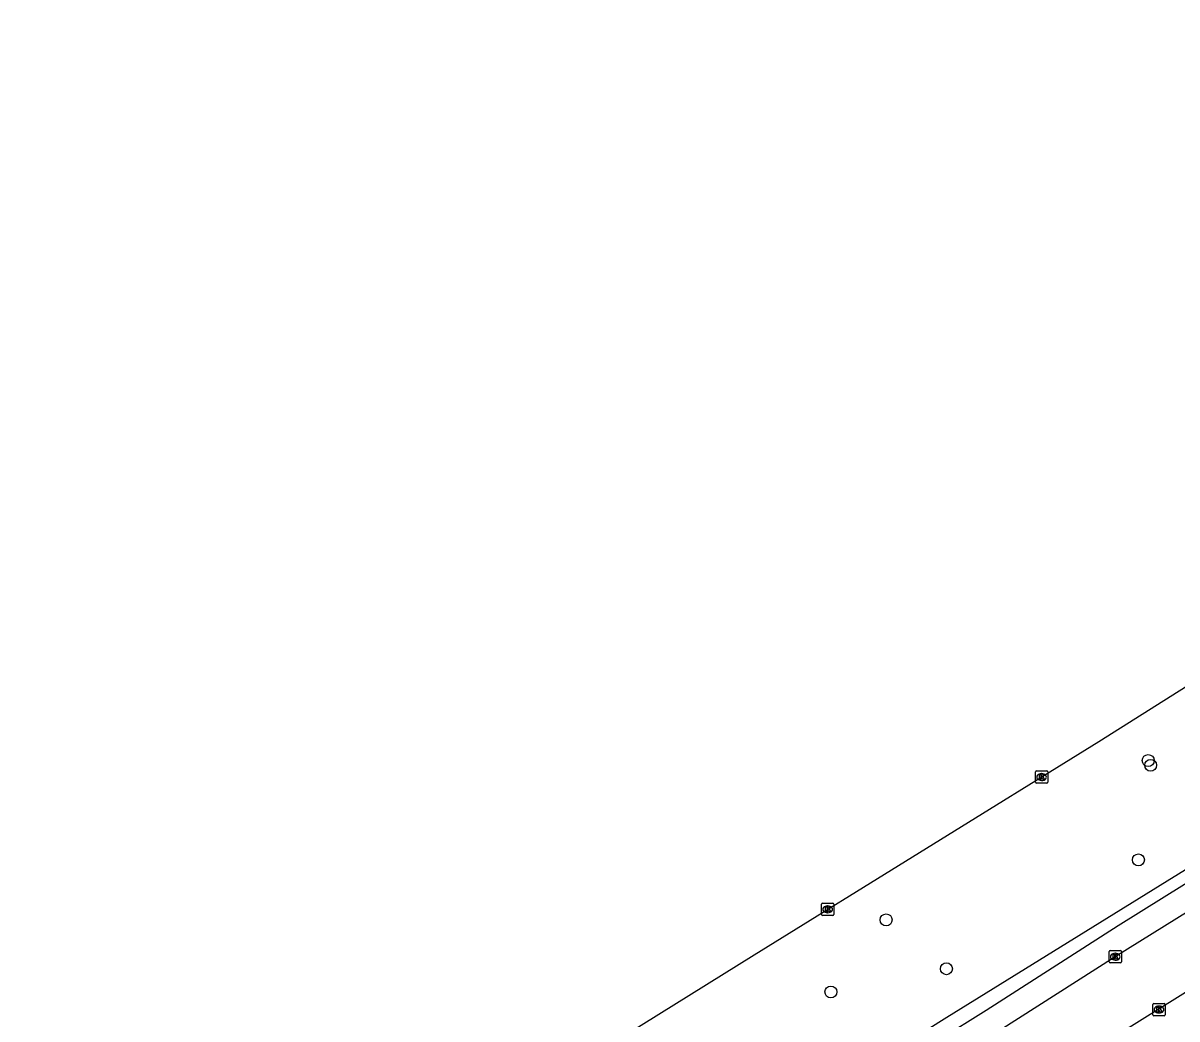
# Model space of a CAD drawing. Extents: x 160037 to 160839, y 385326 to 386441.
# Drawn here: x 160366.5 to 160461.1, y 386347.5 to 386429.2 of the extents above; entities that cross this region are included whole.
import ezdxf

# ---------------------------------------------------------------- set-up
doc = ezdxf.new("R2010")
doc.units = 0
for name, color, linetype in [('IMGEO_Boom', 7, 'Continuous'), ('IMGEO_Kolk', 7, 'Continuous'), ('IMGEO_Rijbaan_lokaal_open', 7, 'Continuous'), ('IMGEO_Rijbaan_regionaal_gesloten', 7, 'Continuous'), ('IMGEO_Voetpad_open', 7, 'Continuous')]:
    doc.layers.add(name, color=color, linetype=linetype)

msp = doc.modelspace()

# ---------------------------------------------------------------- linework, layer by layer
at = {"layer": 'IMGEO_Boom'}
for centre in [(160458.767, 386368.712), (160458.968, 386368.318), (160457.963, 386360.564), (160437.275, 386355.643), (160442.219, 386351.638), (160432.739, 386349.731)]:
    msp.add_circle(centre, 0.489, dxfattribs=at)
at = {"layer": 'IMGEO_Kolk'}
for p, q in [((160449.523, 386366.931), (160449.523, 386367.783)), ((160449.598, 386367.857), (160450.45, 386367.857)), ((160450.011, 386367.637), (160450.036, 386367.637)), ((160450.524, 386367.783), (160450.524, 386366.931)), ((160450.45, 386366.857), (160449.598, 386366.857)), ((160450.034, 386367.077), (160450.009, 386367.077)), ((160431.981, 386356.079), (160431.981, 386356.931)), ((160432.056, 386357.005), (160432.908, 386357.005)), ((160432.492, 386356.225), (160432.467, 386356.225)), ((160432.469, 386356.785), (160432.494, 386356.785)), ((160432.982, 386356.931), (160432.982, 386356.079)), ((160432.908, 386356.005), (160432.056, 386356.005)), ((160455.566, 386352.197), (160455.566, 386353.049)), ((160455.641, 386353.123), (160456.493, 386353.123)), ((160456.054, 386352.903), (160456.079, 386352.903)), ((160456.567, 386353.049), (160456.567, 386352.197)), ((160456.493, 386352.123), (160455.641, 386352.123)), ((160456.077, 386352.343), (160456.052, 386352.343)), ((160459.157, 386347.86), (160459.157, 386348.712)), ((160459.232, 386348.786), (160460.084, 386348.786)), ((160460.158, 386348.712), (160460.158, 386347.86)), ((160460.084, 386347.786), (160459.232, 386347.786)), ((160459.668, 386348.006), (160459.643, 386348.006)), ((160459.645, 386348.566), (160459.67, 386348.566))]:
    msp.add_line(p, q, dxfattribs=at)
for points in [[(160449.523, 386366.931), (160449.523, 386367.783)], [(160449.598, 386367.857), (160450.45, 386367.857)], [(160449.844, 386367.557), (160449.967, 386367.557), (160449.967, 386367.406), (160450.097, 386367.557), (160450.261, 386367.557), (160450.115, 386367.406), (160450.268, 386367.157), (160450.116, 386367.157), (160450.031, 386367.321), (160449.967, 386367.254), (160449.967, 386367.157), (160449.844, 386367.157), (160449.844, 386367.557)], [(160450.524, 386367.783), (160450.524, 386366.931)], [(160450.45, 386366.857), (160449.598, 386366.857)], [(160431.981, 386356.079), (160431.981, 386356.931)], [(160432.056, 386357.005), (160432.908, 386357.005)], [(160432.302, 386356.705), (160432.425, 386356.705), (160432.425, 386356.554), (160432.555, 386356.705), (160432.719, 386356.705), (160432.573, 386356.554), (160432.726, 386356.305), (160432.574, 386356.305), (160432.489, 386356.469), (160432.425, 386356.402), (160432.425, 386356.305), (160432.302, 386356.305), (160432.302, 386356.705)], [(160432.982, 386356.931), (160432.982, 386356.079)], [(160432.908, 386356.005), (160432.056, 386356.005)], [(160455.566, 386352.197), (160455.566, 386353.049)], [(160455.641, 386353.123), (160456.493, 386353.123)], [(160455.887, 386352.823), (160456.01, 386352.823), (160456.01, 386352.672), (160456.14, 386352.823), (160456.304, 386352.823), (160456.158, 386352.672), (160456.311, 386352.423), (160456.159, 386352.423), (160456.074, 386352.587), (160456.01, 386352.52), (160456.01, 386352.423), (160455.887, 386352.423), (160455.887, 386352.823)], [(160456.567, 386353.049), (160456.567, 386352.197)], [(160456.493, 386352.123), (160455.641, 386352.123)], [(160459.157, 386347.86), (160459.157, 386348.712)], [(160459.232, 386348.786), (160460.084, 386348.786)], [(160460.158, 386348.712), (160460.158, 386347.86)], [(160460.084, 386347.786), (160459.232, 386347.786)], [(160459.478, 386348.486), (160459.601, 386348.486), (160459.601, 386348.335), (160459.731, 386348.486), (160459.895, 386348.486), (160459.749, 386348.335), (160459.902, 386348.086), (160459.75, 386348.086), (160459.665, 386348.25), (160459.601, 386348.183), (160459.601, 386348.086), (160459.478, 386348.086), (160459.478, 386348.486)]]:
    msp.add_lwpolyline(points, dxfattribs=at)
for centre, start, end in [((160449.6, 386367.781), 91.55205, 178.44795), ((160449.6, 386367.781), 91.55205, 178.44795), ((160450.448, 386367.781), 1.55205, 88.44795), ((160450.448, 386367.781), 1.55205, 88.44795), ((160449.6, 386366.933), 181.55205, 268.44795), ((160449.6, 386366.933), 181.55205, 268.44795), ((160450.448, 386366.933), 271.55205, 358.44795), ((160450.448, 386366.933), 271.55205, 358.44795), ((160432.058, 386356.929), 91.55205, 178.44795), ((160432.058, 386356.929), 91.55205, 178.44795), ((160432.906, 386356.929), 1.55205, 88.44795), ((160432.906, 386356.929), 1.55205, 88.44795), ((160432.058, 386356.081), 181.55205, 268.44795), ((160432.058, 386356.081), 181.55205, 268.44795), ((160432.906, 386356.081), 271.55205, 358.44795), ((160432.906, 386356.081), 271.55205, 358.44795), ((160455.643, 386353.047), 91.55205, 178.44795), ((160455.643, 386353.047), 91.55205, 178.44795), ((160456.491, 386353.047), 1.55205, 88.44795), ((160456.491, 386353.047), 1.55205, 88.44795), ((160455.643, 386352.199), 181.55205, 268.44795), ((160455.643, 386352.199), 181.55205, 268.44795), ((160456.491, 386352.199), 271.55205, 358.44795), ((160456.491, 386352.199), 271.55205, 358.44795), ((160459.234, 386348.71), 91.55205, 178.44795), ((160459.234, 386348.71), 91.55205, 178.44795), ((160460.082, 386348.71), 1.55205, 88.44795), ((160460.082, 386348.71), 1.55205, 88.44795), ((160459.234, 386347.862), 181.55205, 268.44795), ((160459.234, 386347.862), 181.55205, 268.44795), ((160460.082, 386347.862), 271.55205, 358.44795), ((160460.082, 386347.862), 271.55205, 358.44795)]:
    msp.add_arc(centre, 0.0765, start, end, dxfattribs=at)
for centre, major_axis, ratio, start_param, end_param in [((160450.01, 386367.357), (-0.387, 0.002), 0.722429, 4.712389, 7.853982), ((160450.035, 386367.357), (-0.39, 0.002), 0.717154, 1.570796, 4.712389), ((160432.468, 386356.505), (-0.387, 0.002), 0.722429, 4.712389, 7.853982), ((160432.493, 386356.505), (-0.39, 0.002), 0.717154, 1.570796, 4.712389), ((160456.053, 386352.623), (-0.387, 0.002), 0.722429, 4.712389, 7.853982), ((160456.078, 386352.623), (-0.39, 0.002), 0.717154, 1.570796, 4.712389), ((160459.644, 386348.286), (-0.387, 0.002), 0.722429, 4.712389, 7.853982), ((160459.669, 386348.286), (-0.39, 0.002), 0.717154, 1.570796, 4.712389)]:
    msp.add_ellipse(centre, major_axis=major_axis, ratio=ratio, start_param=start_param, end_param=end_param, dxfattribs=at)
at = {"layer": 'IMGEO_Rijbaan_lokaal_open'}
for points in [[(160494.973, 386376.764), (160473.261, 386363.294), (160456.063, 386352.621), (160446.537, 386346.545), (160434.965, 386339.324)], [(160450.894, 386342.905), (160453.487, 386344.518), (160469.08, 386354.219)]]:
    msp.add_lwpolyline(points, dxfattribs=at)
at = {"layer": 'IMGEO_Rijbaan_regionaal_gesloten'}
msp.add_lwpolyline([(160367.673, 386316.234), (160373.033, 386319.565), (160405.661, 386339.842), (160426.458, 386352.78), (160454.717, 386370.262), (160466.628, 386377.779), (160485.79, 386389.673), (160500, 386398.48), (160519.898, 386410.812), (160536.553, 386421.109), (160549.768, 386429.187)], dxfattribs=at)
at = {"layer": 'IMGEO_Voetpad_open'}
for points in [[(160433.911, 386341.024), (160445.481, 386348.243), (160456.299, 386355.189), (160491.267, 386376.96), (160493.451, 386378.266), (160495.63, 386379.566), (160500, 386381.861)], [(160490.493, 386377.61), (160485.01, 386374.289), (160462.986, 386360.46), (160442.24, 386347.645), (160419.325, 386333.262), (160400.825, 386321.832), (160378.982, 386308.281), (160366.485, 386300.541)]]:
    msp.add_lwpolyline(points, dxfattribs=at)

doc.saveas('drawing.dxf')
